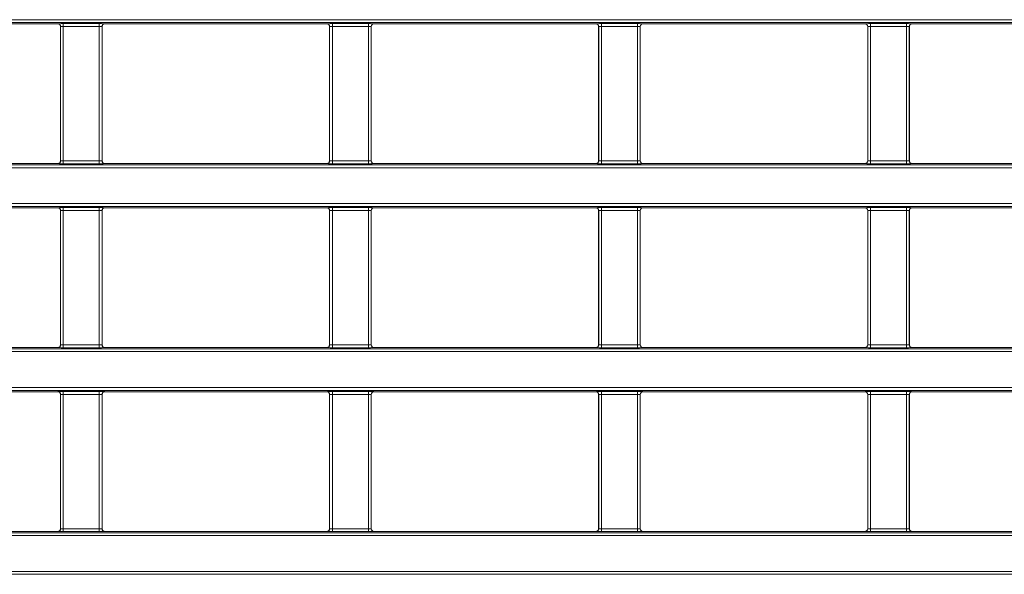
# Model space of a CAD drawing. Header units: millimetres. Extents: x 0 to 1118, y 0 to 864.
# Tile 337 of 390: x 488 to 505, y 629 to 639. Entities that reach past the tile are written whole.
import ezdxf

# ---------------------------------------------------------------- set-up
doc = ezdxf.new("R2010")
doc.units = ezdxf.units.MM

msp = doc.modelspace()

# ---------------------------------------------------------------- linework, layer by layer
at = {"color": 9, "linetype": 'Continuous', "lineweight": 0}
for p, q in [((470.0133, 639.0456), (609.6392, 639.0456)), ((609.6392, 638.9956), (470.0133, 638.9956)), ((488.2111, 638.9699), (488.2129, 638.9716)), ((488.2629, 638.9216), (488.2611, 638.9199)), ((488.2629, 636.4852), (488.2629, 638.9216)), ((488.3129, 638.9733), (488.9646, 638.9733)), ((488.3129, 638.9233), (488.3129, 638.9733)), ((488.9646, 638.9233), (488.3129, 638.9233)), ((488.3129, 638.9233), (488.3129, 636.4835)), ((488.9646, 638.9233), (488.9646, 638.9733)), ((488.9646, 636.4835), (488.9646, 638.9233)), ((489.0146, 638.9216), (489.0146, 636.4852)), ((489.0164, 638.9199), (489.0146, 638.9216)), ((489.0646, 638.9716), (489.0663, 638.9699)), ((493.0861, 638.9699), (493.0879, 638.9716)), ((493.1379, 638.9216), (493.1361, 638.9199)), ((493.1379, 636.4852), (493.1379, 638.9216)), ((493.1879, 638.9733), (493.8396, 638.9733)), ((493.1879, 638.9233), (493.1879, 638.9733)), ((493.8396, 638.9233), (493.1879, 638.9233)), ((493.1879, 638.9233), (493.1879, 636.4835)), ((493.8396, 638.9233), (493.8396, 638.9733)), ((493.8396, 636.4835), (493.8396, 638.9233)), ((493.8896, 638.9216), (493.8896, 636.4852)), ((493.8914, 638.9199), (493.8896, 638.9216)), ((493.9396, 638.9716), (493.9413, 638.9699)), ((497.9611, 638.9699), (497.9629, 638.9716)), ((498.0129, 638.9216), (498.0111, 638.9199)), ((498.0129, 636.4852), (498.0129, 638.9216)), ((498.0629, 638.9733), (498.7146, 638.9733)), ((498.0629, 638.9233), (498.0629, 638.9733)), ((498.7146, 638.9233), (498.0629, 638.9233)), ((498.0629, 638.9233), (498.0629, 636.4835)), ((498.7146, 638.9233), (498.7146, 638.9733)), ((498.7146, 636.4835), (498.7146, 638.9233)), ((498.7646, 638.9216), (498.7646, 636.4852)), ((498.7664, 638.9199), (498.7646, 638.9216)), ((498.8146, 638.9716), (498.8163, 638.9699)), ((502.8361, 638.9699), (502.8379, 638.9716)), ((502.8879, 638.9216), (502.8861, 638.9199)), ((502.8879, 636.4852), (502.8879, 638.9216)), ((502.9379, 638.9733), (503.5896, 638.9733)), ((502.9379, 638.9233), (502.9379, 638.9733)), ((503.5896, 638.9233), (502.9379, 638.9233)), ((502.9379, 638.9233), (502.9379, 636.4835)), ((503.5896, 638.9233), (503.5896, 638.9733)), ((503.5896, 636.4835), (503.5896, 638.9233)), ((503.6396, 638.9216), (503.6396, 636.4852)), ((503.6414, 638.9199), (503.6396, 638.9216)), ((503.6896, 638.9716), (503.6913, 638.9699)), ((470.0133, 636.4112), (609.6392, 636.4112)), ((609.6392, 636.3612), (470.0133, 636.3612)), ((488.2129, 636.4352), (488.2111, 636.437)), ((488.2611, 636.487), (488.2629, 636.4852)), ((488.3129, 636.4335), (488.3129, 636.4835)), ((488.3129, 636.4835), (488.9646, 636.4835)), ((488.9646, 636.4335), (488.3129, 636.4335)), ((488.9646, 636.4335), (488.9646, 636.4835)), ((489.0146, 636.4852), (489.0164, 636.487)), ((489.0663, 636.437), (489.0646, 636.4352)), ((493.0879, 636.4352), (493.0861, 636.437)), ((493.1361, 636.487), (493.1379, 636.4852)), ((493.1879, 636.4335), (493.1879, 636.4835)), ((493.1879, 636.4835), (493.8396, 636.4835)), ((493.8396, 636.4335), (493.1879, 636.4335)), ((493.8396, 636.4335), (493.8396, 636.4835)), ((493.8896, 636.4852), (493.8914, 636.487)), ((493.9413, 636.437), (493.9396, 636.4352)), ((497.9629, 636.4352), (497.9611, 636.437)), ((498.0111, 636.487), (498.0129, 636.4852)), ((498.0629, 636.4335), (498.0629, 636.4835)), ((498.0629, 636.4835), (498.7146, 636.4835)), ((498.7146, 636.4335), (498.0629, 636.4335)), ((498.7146, 636.4335), (498.7146, 636.4835)), ((498.7646, 636.4852), (498.7664, 636.487)), ((498.8163, 636.437), (498.8146, 636.4352)), ((502.8379, 636.4352), (502.8361, 636.437)), ((502.8861, 636.487), (502.8879, 636.4852)), ((502.9379, 636.4335), (502.9379, 636.4835)), ((502.9379, 636.4835), (503.5896, 636.4835)), ((503.5896, 636.4335), (502.9379, 636.4335)), ((503.5896, 636.4335), (503.5896, 636.4835)), ((503.6396, 636.4852), (503.6414, 636.487)), ((503.6913, 636.437), (503.6896, 636.4352)), ((470.0133, 635.7095), (609.6392, 635.7095)), ((609.6392, 635.6595), (470.0133, 635.6595)), ((488.2111, 635.6337), (488.2129, 635.6355)), ((488.3129, 635.6372), (488.9646, 635.6372)), ((488.3129, 635.6372), (488.3129, 635.5872)), ((488.9646, 635.6372), (488.9646, 635.5872)), ((489.0646, 635.6355), (489.0663, 635.6337)), ((493.0861, 635.6337), (493.0879, 635.6355)), ((493.1879, 635.6372), (493.8396, 635.6372)), ((493.1879, 635.6372), (493.1879, 635.5872)), ((493.8396, 635.6372), (493.8396, 635.5872)), ((493.9396, 635.6355), (493.9413, 635.6337)), ((497.9611, 635.6337), (497.9629, 635.6355)), ((498.0629, 635.6372), (498.7146, 635.6372)), ((498.0629, 635.6372), (498.0629, 635.5872)), ((498.7146, 635.6372), (498.7146, 635.5872)), ((498.8146, 635.6355), (498.8163, 635.6337)), ((502.8361, 635.6337), (502.8379, 635.6355)), ((502.9379, 635.6372), (503.5896, 635.6372)), ((502.9379, 635.6372), (502.9379, 635.5872)), ((503.5896, 635.6372), (503.5896, 635.5872)), ((503.6896, 635.6355), (503.6913, 635.6337)), ((488.2629, 635.5855), (488.2611, 635.5837)), ((488.2629, 633.1491), (488.2629, 635.5855)), ((488.9646, 635.5872), (488.3129, 635.5872)), ((488.3129, 635.5872), (488.3129, 633.1474)), ((488.9646, 633.1474), (488.9646, 635.5872)), ((489.0146, 635.5855), (489.0146, 633.1491)), ((489.0164, 635.5837), (489.0146, 635.5855)), ((493.1379, 635.5855), (493.1361, 635.5837)), ((493.1379, 633.1491), (493.1379, 635.5855)), ((493.8396, 635.5872), (493.1879, 635.5872)), ((493.1879, 635.5872), (493.1879, 633.1474)), ((493.8396, 633.1474), (493.8396, 635.5872)), ((493.8896, 635.5855), (493.8896, 633.1491)), ((493.8914, 635.5837), (493.8896, 635.5855)), ((498.0129, 635.5855), (498.0111, 635.5837)), ((498.0129, 633.1491), (498.0129, 635.5855)), ((498.7146, 635.5872), (498.0629, 635.5872)), ((498.0629, 635.5872), (498.0629, 633.1474)), ((498.7146, 633.1474), (498.7146, 635.5872)), ((498.7646, 635.5855), (498.7646, 633.1491)), ((498.7664, 635.5837), (498.7646, 635.5855)), ((502.8879, 635.5855), (502.8861, 635.5837)), ((502.8879, 633.1491), (502.8879, 635.5855)), ((503.5896, 635.5872), (502.9379, 635.5872)), ((502.9379, 635.5872), (502.9379, 633.1474)), ((503.5896, 633.1474), (503.5896, 635.5872)), ((503.6396, 635.5855), (503.6396, 633.1491)), ((503.6414, 635.5837), (503.6396, 635.5855)), ((488.2611, 633.1509), (488.2629, 633.1491)), ((488.3129, 633.1474), (488.9646, 633.1474)), ((488.3129, 633.1474), (488.3129, 633.0974)), ((488.9646, 633.1474), (488.9646, 633.0974)), ((489.0146, 633.1491), (489.0164, 633.1509)), ((493.1361, 633.1509), (493.1379, 633.1491)), ((493.1879, 633.1474), (493.1879, 633.0974)), ((493.1879, 633.1474), (493.8396, 633.1474)), ((493.8396, 633.1474), (493.8396, 633.0974)), ((493.8896, 633.1491), (493.8914, 633.1509)), ((498.0111, 633.1509), (498.0129, 633.1491)), ((498.0629, 633.1474), (498.7146, 633.1474)), ((498.0629, 633.1474), (498.0629, 633.0974)), ((498.7146, 633.1474), (498.7146, 633.0974)), ((498.7646, 633.1491), (498.7664, 633.1509)), ((502.8861, 633.1509), (502.8879, 633.1491)), ((502.9379, 633.1474), (503.5896, 633.1474)), ((502.9379, 633.1474), (502.9379, 633.0974)), ((503.5896, 633.1474), (503.5896, 633.0974)), ((503.6396, 633.1491), (503.6414, 633.1509)), ((470.0133, 633.0751), (609.6392, 633.0751)), ((609.6392, 633.0251), (470.0133, 633.0251)), ((488.2129, 633.0991), (488.2111, 633.1009)), ((488.9646, 633.0974), (488.3129, 633.0974)), ((489.0663, 633.1009), (489.0646, 633.0991)), ((493.0879, 633.0991), (493.0861, 633.1009)), ((493.8396, 633.0974), (493.1879, 633.0974)), ((493.9413, 633.1009), (493.9396, 633.0991)), ((497.9629, 633.0991), (497.9611, 633.1009)), ((498.7146, 633.0974), (498.0629, 633.0974)), ((498.8163, 633.1009), (498.8146, 633.0991)), ((502.8379, 633.0991), (502.8361, 633.1009)), ((503.5896, 633.0974), (502.9379, 633.0974)), ((503.6913, 633.1009), (503.6896, 633.0991)), ((470.0133, 632.3734), (609.6392, 632.3734)), ((609.6392, 632.3234), (470.0133, 632.3234)), ((488.2111, 632.2976), (488.2129, 632.2994)), ((488.2629, 632.2494), (488.2611, 632.2476)), ((488.2629, 629.813), (488.2629, 632.2494)), ((488.3129, 632.3011), (488.9646, 632.3011)), ((488.3129, 632.2511), (488.3129, 632.3011)), ((488.9646, 632.2511), (488.3129, 632.2511)), ((488.3129, 632.2511), (488.3129, 629.8113)), ((488.9646, 632.2511), (488.9646, 632.3011)), ((488.9646, 629.8113), (488.9646, 632.2511)), ((489.0146, 632.2494), (489.0146, 629.813)), ((489.0164, 632.2476), (489.0146, 632.2494)), ((489.0646, 632.2994), (489.0663, 632.2976)), ((493.0861, 632.2976), (493.0879, 632.2994)), ((493.1379, 632.2494), (493.1361, 632.2476)), ((493.1379, 629.813), (493.1379, 632.2494)), ((493.1879, 632.3011), (493.8396, 632.3011)), ((493.1879, 632.2511), (493.1879, 632.3011)), ((493.8396, 632.2511), (493.1879, 632.2511)), ((493.1879, 632.2511), (493.1879, 629.8113)), ((493.8396, 632.2511), (493.8396, 632.3011)), ((493.8396, 629.8113), (493.8396, 632.2511)), ((493.8896, 632.2494), (493.8896, 629.813)), ((493.8914, 632.2476), (493.8896, 632.2494)), ((493.9396, 632.2994), (493.9413, 632.2976)), ((497.9611, 632.2976), (497.9629, 632.2994)), ((498.0129, 632.2494), (498.0111, 632.2476)), ((498.0129, 629.813), (498.0129, 632.2494)), ((498.0629, 632.3011), (498.7146, 632.3011)), ((498.0629, 632.2511), (498.0629, 632.3011)), ((498.7146, 632.2511), (498.0629, 632.2511)), ((498.0629, 632.2511), (498.0629, 629.8113)), ((498.7146, 632.2511), (498.7146, 632.3011)), ((498.7146, 629.8113), (498.7146, 632.2511)), ((498.7646, 632.2494), (498.7646, 629.813)), ((498.7664, 632.2476), (498.7646, 632.2494)), ((498.8146, 632.2994), (498.8163, 632.2976)), ((502.8361, 632.2976), (502.8379, 632.2994)), ((502.8879, 632.2494), (502.8861, 632.2476)), ((502.8879, 629.813), (502.8879, 632.2494)), ((502.9379, 632.3011), (503.5896, 632.3011)), ((502.9379, 632.2511), (502.9379, 632.3011)), ((503.5896, 632.2511), (502.9379, 632.2511)), ((502.9379, 632.2511), (502.9379, 629.8113)), ((503.5896, 632.2511), (503.5896, 632.3011)), ((503.5896, 629.8113), (503.5896, 632.2511)), ((503.6396, 632.2494), (503.6396, 629.813)), ((503.6414, 632.2476), (503.6396, 632.2494)), ((503.6896, 632.2994), (503.6913, 632.2976)), ((470.0133, 629.739), (609.6392, 629.739)), ((488.2129, 629.763), (488.2111, 629.7648)), ((488.2611, 629.8147), (488.2629, 629.813)), ((488.3129, 629.7613), (488.3129, 629.8113)), ((488.3129, 629.8113), (488.9646, 629.8113)), ((488.9646, 629.7613), (488.3129, 629.7613)), ((488.9646, 629.7613), (488.9646, 629.8113)), ((489.0146, 629.813), (489.0164, 629.8147)), ((489.0663, 629.7648), (489.0646, 629.763)), ((493.0879, 629.763), (493.0861, 629.7648)), ((493.1361, 629.8147), (493.1379, 629.813)), ((493.1879, 629.7613), (493.1879, 629.8113)), ((493.1879, 629.8113), (493.8396, 629.8113)), ((493.8396, 629.7613), (493.1879, 629.7613)), ((493.8396, 629.7613), (493.8396, 629.8113)), ((493.8896, 629.813), (493.8914, 629.8147)), ((493.9413, 629.7648), (493.9396, 629.763)), ((497.9629, 629.763), (497.9611, 629.7648)), ((498.0111, 629.8147), (498.0129, 629.813)), ((498.0629, 629.7613), (498.0629, 629.8113)), ((498.0629, 629.8113), (498.7146, 629.8113)), ((498.7146, 629.7613), (498.0629, 629.7613)), ((498.7146, 629.7613), (498.7146, 629.8113)), ((498.7646, 629.813), (498.7664, 629.8147)), ((498.8163, 629.7648), (498.8146, 629.763)), ((502.8379, 629.763), (502.8361, 629.7648)), ((502.8861, 629.8147), (502.8879, 629.813)), ((502.9379, 629.7613), (502.9379, 629.8113)), ((502.9379, 629.8113), (503.5896, 629.8113)), ((503.5896, 629.7613), (502.9379, 629.7613)), ((503.5896, 629.7613), (503.5896, 629.8113)), ((503.6396, 629.813), (503.6414, 629.8147)), ((503.6913, 629.7648), (503.6896, 629.763)), ((609.6392, 629.689), (470.0133, 629.689)), ((470.0133, 629.0373), (609.6392, 629.0373)), ((609.6392, 628.9873), (470.0133, 628.9873))]:
    msp.add_line(p, q, dxfattribs=at)
at = {"color": 7, "linetype": 'Continuous', "lineweight": 15}
for p, q in [((484.1913, 638.9699), (488.2111, 638.9699)), ((488.2611, 638.9199), (488.2611, 636.487)), ((489.0164, 636.487), (489.0164, 638.9199)), ((489.0663, 638.9699), (493.0861, 638.9699)), ((493.1361, 638.9199), (493.1361, 636.487)), ((493.8914, 636.487), (493.8914, 638.9199)), ((493.9413, 638.9699), (497.9611, 638.9699)), ((498.0111, 638.9199), (498.0111, 636.487)), ((498.7664, 636.487), (498.7664, 638.9199)), ((498.8163, 638.9699), (502.8361, 638.9699)), ((502.8861, 638.9199), (502.8861, 636.487)), ((503.6414, 636.487), (503.6414, 638.9199)), ((503.6913, 638.9699), (507.7111, 638.9699)), ((484.1913, 636.437), (488.2111, 636.437)), ((489.0663, 636.437), (493.0861, 636.437)), ((493.9413, 636.437), (497.9611, 636.437)), ((498.8163, 636.437), (502.8361, 636.437)), ((503.6913, 636.437), (507.7111, 636.437)), ((484.1913, 635.6337), (488.2111, 635.6337)), ((489.0663, 635.6337), (493.0861, 635.6337)), ((493.9413, 635.6337), (497.9611, 635.6337)), ((498.8163, 635.6337), (502.8361, 635.6337)), ((503.6913, 635.6337), (507.7111, 635.6337)), ((488.2611, 635.5837), (488.2611, 633.1509)), ((489.0164, 633.1509), (489.0164, 635.5837)), ((493.1361, 635.5837), (493.1361, 633.1509)), ((493.8914, 633.1509), (493.8914, 635.5837)), ((498.0111, 635.5837), (498.0111, 633.1509)), ((498.7664, 633.1509), (498.7664, 635.5837)), ((502.8861, 635.5837), (502.8861, 633.1509)), ((503.6414, 633.1509), (503.6414, 635.5837)), ((484.1913, 633.1009), (488.2111, 633.1009)), ((489.0663, 633.1009), (493.0861, 633.1009)), ((493.9413, 633.1009), (497.9611, 633.1009)), ((498.8163, 633.1009), (502.8361, 633.1009)), ((503.6913, 633.1009), (507.7111, 633.1009)), ((484.1913, 632.2976), (488.2111, 632.2976)), ((488.2611, 632.2476), (488.2611, 629.8147)), ((489.0164, 629.8147), (489.0164, 632.2476)), ((489.0663, 632.2976), (493.0861, 632.2976)), ((493.1361, 632.2476), (493.1361, 629.8147)), ((493.8914, 629.8147), (493.8914, 632.2476)), ((493.9413, 632.2976), (497.9611, 632.2976)), ((498.0111, 632.2476), (498.0111, 629.8147)), ((498.7664, 629.8147), (498.7664, 632.2476)), ((498.8163, 632.2976), (502.8361, 632.2976)), ((502.8861, 632.2476), (502.8861, 629.8147)), ((503.6414, 629.8147), (503.6414, 632.2476)), ((503.6913, 632.2976), (507.7111, 632.2976)), ((484.1913, 629.7648), (488.2111, 629.7648)), ((489.0663, 629.7648), (493.0861, 629.7648)), ((493.9413, 629.7648), (497.9611, 629.7648)), ((498.8163, 629.7648), (502.8361, 629.7648)), ((503.6913, 629.7648), (507.7111, 629.7648))]:
    msp.add_line(p, q, dxfattribs=at)
at = {"color": 9, "linetype": 'Continuous', "lineweight": 0}
for centre, start, end in [((488.2129, 638.9216), 0.02044, 89.97956), ((489.0646, 638.9216), 90.02044, 179.97956), ((493.0879, 638.9216), 0.02044, 89.97956), ((493.9396, 638.9216), 90.02044, 179.97956), ((497.9629, 638.9216), 0.02044, 89.97956), ((498.8146, 638.9216), 90.02044, 179.97956), ((502.8379, 638.9216), 0.02044, 89.97956), ((503.6896, 638.9216), 90.02044, 179.97956), ((488.2129, 636.4852), 270.02044, 359.97956), ((489.0646, 636.4852), 180.02044, 269.97956), ((493.0879, 636.4852), 270.02044, 359.97956), ((493.9396, 636.4852), 180.02044, 269.97956), ((497.9629, 636.4852), 270.02044, 359.97956), ((498.8146, 636.4852), 180.02044, 269.97956), ((502.8379, 636.4852), 270.02044, 359.97956), ((503.6896, 636.4852), 180.02044, 269.97956), ((488.2129, 635.5855), 0.02044, 89.97956), ((489.0646, 635.5855), 90.02044, 179.97956), ((493.0879, 635.5855), 0.02044, 89.97956), ((493.9396, 635.5855), 90.02044, 179.97956), ((497.9629, 635.5855), 0.02044, 89.97956), ((498.8146, 635.5855), 90.02044, 179.97956), ((502.8379, 635.5855), 0.02044, 89.97956), ((503.6896, 635.5855), 90.02044, 179.97956), ((488.2129, 633.1491), 270.02044, 359.97956), ((489.0646, 633.1491), 180.02044, 269.97956), ((493.0879, 633.1491), 270.02044, 359.97956), ((493.9396, 633.1491), 180.02044, 269.97956), ((497.9629, 633.1491), 270.02044, 359.97956), ((498.8146, 633.1491), 180.02044, 269.97956), ((502.8379, 633.1491), 270.02044, 359.97956), ((503.6896, 633.1491), 180.02044, 269.97956), ((488.2129, 632.2494), 0.02044, 89.97956), ((489.0646, 632.2494), 90.02044, 179.97956), ((493.0879, 632.2494), 0.02044, 89.97956), ((493.9396, 632.2494), 90.02044, 179.97956), ((497.9629, 632.2494), 0.02044, 89.97956), ((498.8146, 632.2494), 90.02044, 179.97956), ((502.8379, 632.2494), 0.02044, 89.97956), ((503.6896, 632.2494), 90.02044, 179.97956), ((488.2129, 629.813), 270.02044, 359.97956), ((489.0646, 629.813), 180.02044, 269.97956), ((493.0879, 629.813), 270.02044, 359.97956), ((493.9396, 629.813), 180.02044, 269.97956), ((497.9629, 629.813), 270.02044, 359.97956), ((498.8146, 629.813), 180.02044, 269.97956), ((502.8379, 629.813), 270.02044, 359.97956), ((503.6896, 629.813), 180.02044, 269.97956)]:
    msp.add_arc(centre, 0.05, start, end, dxfattribs=at)
at = {"color": 7, "linetype": 'Continuous', "lineweight": 15}
for centre, major_axis, start_param, end_param in [((488.2111, 638.9198), (0.0354, 0.0354), 5.4979394, 7.0684312), ((489.0664, 638.9198), (0.0354, -0.0354), 2.3563468, 3.9268385), ((493.0861, 638.9198), (0.0354, 0.0354), 5.4979394, 7.0684312), ((493.9414, 638.9198), (0.0354, -0.0354), 2.3563468, 3.9268385), ((497.9611, 638.9198), (0.0354, 0.0354), 5.4979394, 7.0684312), ((498.8164, 638.9198), (0.0354, -0.0354), 2.3563468, 3.9268385), ((502.8361, 638.9198), (0.0354, 0.0354), 5.4979394, 7.0684312), ((503.6914, 638.9198), (0.0354, -0.0354), 2.3563468, 3.9268385), ((488.2111, 636.487), (0.0354, -0.0354), 5.4979394, 7.0684312), ((489.0664, 636.487), (0.0354, 0.0354), 2.3563468, 3.9268385), ((493.0861, 636.487), (0.0354, -0.0354), 5.4979394, 7.0684312), ((493.9414, 636.487), (0.0354, 0.0354), 2.3563468, 3.9268385), ((497.9611, 636.487), (0.0354, -0.0354), 5.4979394, 7.0684312), ((498.8164, 636.487), (0.0354, 0.0354), 2.3563468, 3.9268385), ((502.8361, 636.487), (0.0354, -0.0354), 5.4979394, 7.0684312), ((503.6914, 636.487), (0.0354, 0.0354), 2.3563468, 3.9268385), ((488.2111, 635.5837), (0.0354, 0.0354), 5.4979394, 7.0684312), ((489.0664, 635.5837), (0.0354, -0.0354), 2.3563468, 3.9268385), ((493.0861, 635.5837), (0.0354, 0.0354), 5.4979394, 7.0684312), ((493.9414, 635.5837), (0.0354, -0.0354), 2.3563468, 3.9268385), ((497.9611, 635.5837), (0.0354, 0.0354), 5.4979394, 7.0684312), ((498.8164, 635.5837), (0.0354, -0.0354), 2.3563468, 3.9268385), ((502.8361, 635.5837), (0.0354, 0.0354), 5.4979394, 7.0684312), ((503.6914, 635.5837), (0.0354, -0.0354), 2.3563468, 3.9268385), ((488.2111, 633.1509), (-0.0354, 0.0354), 2.3563468, 3.9268385), ((489.0664, 633.1509), (-0.0354, -0.0354), 5.4979394, 7.0684312), ((493.0861, 633.1509), (-0.0354, 0.0354), 2.3563468, 3.9268385), ((493.9414, 633.1509), (-0.0354, -0.0354), 5.4979394, 7.0684312), ((497.9611, 633.1509), (-0.0354, 0.0354), 2.3563468, 3.9268385), ((498.8164, 633.1509), (-0.0354, -0.0354), 5.4979394, 7.0684312), ((502.8361, 633.1509), (-0.0354, 0.0354), 2.3563468, 3.9268385), ((503.6914, 633.1509), (-0.0354, -0.0354), 5.4979394, 7.0684312), ((488.2111, 632.2476), (-0.0354, -0.0354), 2.3563468, 3.9268385), ((489.0664, 632.2476), (-0.0354, 0.0354), 5.4979394, 7.0684312), ((493.0861, 632.2476), (-0.0354, -0.0354), 2.3563468, 3.9268385), ((493.9414, 632.2476), (-0.0354, 0.0354), 5.4979394, 7.0684312), ((497.9611, 632.2476), (-0.0354, -0.0354), 2.3563468, 3.9268385), ((498.8164, 632.2476), (-0.0354, 0.0354), 5.4979394, 7.0684312), ((502.8361, 632.2476), (-0.0354, -0.0354), 2.3563468, 3.9268385), ((503.6914, 632.2476), (-0.0354, 0.0354), 5.4979394, 7.0684312), ((488.2111, 629.8148), (-0.0354, 0.0354), 2.3563468, 3.9268385), ((489.0664, 629.8148), (-0.0354, -0.0354), 5.4979394, 7.0684312), ((493.0861, 629.8148), (-0.0354, 0.0354), 2.3563468, 3.9268385), ((493.9414, 629.8148), (-0.0354, -0.0354), 5.4979394, 7.0684312), ((497.9611, 629.8148), (-0.0354, 0.0354), 2.3563468, 3.9268385), ((498.8164, 629.8148), (-0.0354, -0.0354), 5.4979394, 7.0684312), ((502.8361, 629.8148), (-0.0354, 0.0354), 2.3563468, 3.9268385), ((503.6914, 629.8148), (-0.0354, -0.0354), 5.4979394, 7.0684312)]:
    msp.add_ellipse(centre, major_axis=major_axis, ratio=0.9996955, start_param=start_param, end_param=end_param, dxfattribs=at)
at = {"color": 9, "linetype": 'Continuous', "lineweight": 0}
for centre, major_axis, ratio, start_param, end_param in [((488.3129, 638.9716), (0.1, 0), 0.0174551, 1.5707963, 3.1241394), ((488.3129, 638.9216), (0.05, 0), 0.0349101, 1.5707963, 3.1241394), ((488.9646, 638.9716), (0.1, 0), 0.0174551, 0.0174533, 1.5707963), ((488.9646, 638.9216), (0.05, 0), 0.0349101, 0.0174533, 1.5707963), ((493.1879, 638.9716), (0.1, 0), 0.0174551, 1.5707963, 3.1241394), ((493.1879, 638.9216), (0.05, 0), 0.0349101, 1.5707963, 3.1241394), ((493.8396, 638.9716), (0.1, 0), 0.0174551, 0.0174533, 1.5707963), ((493.8396, 638.9216), (0.05, 0), 0.0349101, 0.0174533, 1.5707963), ((498.0629, 638.9716), (0.1, 0), 0.0174551, 1.5707963, 3.1241394), ((498.0629, 638.9216), (0.05, 0), 0.0349101, 1.5707963, 3.1241394), ((498.7146, 638.9716), (0.1, 0), 0.0174551, 0.0174533, 1.5707963), ((498.7146, 638.9216), (0.05, 0), 0.0349101, 0.0174533, 1.5707963), ((502.9379, 638.9716), (0.1, 0), 0.0174551, 1.5707963, 3.1241394), ((502.9379, 638.9216), (0.05, 0), 0.0349101, 1.5707963, 3.1241394), ((503.5896, 638.9716), (0.1, 0), 0.0174551, 0.0174533, 1.5707963), ((503.5896, 638.9216), (0.05, 0), 0.0349101, 0.0174533, 1.5707963), ((488.3129, 636.4352), (0.1, 0), 0.0174551, 3.1590459, 4.712389), ((488.3129, 636.4852), (0.05, 0), 0.0349101, 3.1590459, 4.712389), ((488.9646, 636.4852), (0.05, 0), 0.0349101, 4.712389, 6.265732), ((488.9646, 636.4352), (0.1, 0), 0.0174551, 4.712389, 6.265732), ((493.1879, 636.4352), (0.1, 0), 0.0174551, 3.1590459, 4.712389), ((493.1879, 636.4852), (0.05, 0), 0.0349101, 3.1590459, 4.712389), ((493.8396, 636.4852), (0.05, 0), 0.0349101, 4.712389, 6.265732), ((493.8396, 636.4352), (0.1, 0), 0.0174551, 4.712389, 6.265732), ((498.0629, 636.4352), (0.1, 0), 0.0174551, 3.1590459, 4.712389), ((498.0629, 636.4852), (0.05, 0), 0.0349101, 3.1590459, 4.712389), ((498.7146, 636.4852), (0.05, 0), 0.0349101, 4.712389, 6.265732), ((498.7146, 636.4352), (0.1, 0), 0.0174551, 4.712389, 6.265732), ((502.9379, 636.4352), (0.1, 0), 0.0174551, 3.1590459, 4.712389), ((502.9379, 636.4852), (0.05, 0), 0.0349101, 3.1590459, 4.712389), ((503.5896, 636.4852), (0.05, 0), 0.0349101, 4.712389, 6.265732), ((503.5896, 636.4352), (0.1, 0), 0.0174551, 4.712389, 6.265732), ((488.3129, 635.6355), (0.1, 0), 0.0174551, 1.5707963, 3.1241394), ((488.9646, 635.6355), (0.1, 0), 0.0174551, 0.0174533, 1.5707963), ((493.1879, 635.6355), (0.1, 0), 0.0174551, 1.5707963, 3.1241394), ((493.8396, 635.6355), (0.1, 0), 0.0174551, 0.0174533, 1.5707963), ((498.0629, 635.6355), (0.1, 0), 0.0174551, 1.5707963, 3.1241394), ((498.7146, 635.6355), (0.1, 0), 0.0174551, 0.0174533, 1.5707963), ((502.9379, 635.6355), (0.1, 0), 0.0174551, 1.5707963, 3.1241394), ((503.5896, 635.6355), (0.1, 0), 0.0174551, 0.0174533, 1.5707963), ((488.3129, 635.5855), (0.05, 0), 0.0349101, 1.5707963, 3.1241394), ((488.9646, 635.5855), (0.05, 0), 0.0349101, 0.0174533, 1.5707963), ((493.1879, 635.5855), (0.05, 0), 0.0349101, 1.5707963, 3.1241394), ((493.8396, 635.5855), (0.05, 0), 0.0349101, 0.0174533, 1.5707963), ((498.0629, 635.5855), (0.05, 0), 0.0349101, 1.5707963, 3.1241394), ((498.7146, 635.5855), (0.05, 0), 0.0349101, 0.0174533, 1.5707963), ((502.9379, 635.5855), (0.05, 0), 0.0349101, 1.5707963, 3.1241394), ((503.5896, 635.5855), (0.05, 0), 0.0349101, 0.0174533, 1.5707963), ((488.3129, 633.1491), (0.05, 0), 0.0349101, 3.1590459, 4.712389), ((488.9646, 633.1491), (0.05, 0), 0.0349101, 4.712389, 6.265732), ((493.1879, 633.1491), (0.05, 0), 0.0349101, 3.1590459, 4.712389), ((493.8396, 633.1491), (0.05, 0), 0.0349101, 4.712389, 6.265732), ((498.0629, 633.1491), (0.05, 0), 0.0349101, 3.1590459, 4.712389), ((498.7146, 633.1491), (0.05, 0), 0.0349101, 4.712389, 6.265732), ((502.9379, 633.1491), (0.05, 0), 0.0349101, 3.1590459, 4.712389), ((503.5896, 633.1491), (0.05, 0), 0.0349101, 4.712389, 6.265732), ((488.3129, 633.0991), (0.1, 0), 0.0174551, 3.1590459, 4.712389), ((488.9646, 633.0991), (0.1, 0), 0.0174551, 4.712389, 6.265732), ((493.1879, 633.0991), (0.1, 0), 0.0174551, 3.1590459, 4.712389), ((493.8396, 633.0991), (0.1, 0), 0.0174551, 4.712389, 6.265732), ((498.0629, 633.0991), (0.1, 0), 0.0174551, 3.1590459, 4.712389), ((498.7146, 633.0991), (0.1, 0), 0.0174551, 4.712389, 6.265732), ((502.9379, 633.0991), (0.1, 0), 0.0174551, 3.1590459, 4.712389), ((503.5896, 633.0991), (0.1, 0), 0.0174551, 4.712389, 6.265732), ((488.3129, 632.2994), (0.1, 0), 0.0174551, 1.5707963, 3.1241394), ((488.3129, 632.2494), (0.05, 0), 0.0349101, 1.5707963, 3.1241394), ((488.9646, 632.2994), (0.1, 0), 0.0174551, 0.0174533, 1.5707963), ((488.9646, 632.2494), (0.05, 0), 0.0349101, 0.0174533, 1.5707963), ((493.1879, 632.2994), (0.1, 0), 0.0174551, 1.5707963, 3.1241394), ((493.1879, 632.2494), (0.05, 0), 0.0349101, 1.5707963, 3.1241394), ((493.8396, 632.2994), (0.1, 0), 0.0174551, 0.0174533, 1.5707963), ((493.8396, 632.2494), (0.05, 0), 0.0349101, 0.0174533, 1.5707963), ((498.0629, 632.2994), (0.1, 0), 0.0174551, 1.5707963, 3.1241394), ((498.0629, 632.2494), (0.05, 0), 0.0349101, 1.5707963, 3.1241394), ((498.7146, 632.2994), (0.1, 0), 0.0174551, 0.0174533, 1.5707963), ((498.7146, 632.2494), (0.05, 0), 0.0349101, 0.0174533, 1.5707963), ((502.9379, 632.2994), (0.1, 0), 0.0174551, 1.5707963, 3.1241394), ((502.9379, 632.2494), (0.05, 0), 0.0349101, 1.5707963, 3.1241394), ((503.5896, 632.2994), (0.1, 0), 0.0174551, 0.0174533, 1.5707963), ((503.5896, 632.2494), (0.05, 0), 0.0349101, 0.0174533, 1.5707963), ((488.3129, 629.763), (0.1, 0), 0.0174551, 3.1590459, 4.712389), ((488.3129, 629.813), (0.05, 0), 0.0349101, 3.1590459, 4.712389), ((488.9646, 629.813), (0.05, 0), 0.0349101, 4.712389, 6.265732), ((488.9646, 629.763), (0.1, 0), 0.0174551, 4.712389, 6.265732), ((493.1879, 629.763), (0.1, 0), 0.0174551, 3.1590459, 4.712389), ((493.1879, 629.813), (0.05, 0), 0.0349101, 3.1590459, 4.712389), ((493.8396, 629.813), (0.05, 0), 0.0349101, 4.712389, 6.265732), ((493.8396, 629.763), (0.1, 0), 0.0174551, 4.712389, 6.265732), ((498.0629, 629.763), (0.1, 0), 0.0174551, 3.1590459, 4.712389), ((498.0629, 629.813), (0.05, 0), 0.0349101, 3.1590459, 4.712389), ((498.7146, 629.813), (0.05, 0), 0.0349101, 4.712389, 6.265732), ((498.7146, 629.763), (0.1, 0), 0.0174551, 4.712389, 6.265732), ((502.9379, 629.763), (0.1, 0), 0.0174551, 3.1590459, 4.712389), ((502.9379, 629.813), (0.05, 0), 0.0349101, 3.1590459, 4.712389), ((503.5896, 629.813), (0.05, 0), 0.0349101, 4.712389, 6.265732), ((503.5896, 629.763), (0.1, 0), 0.0174551, 4.712389, 6.265732)]:
    msp.add_ellipse(centre, major_axis=major_axis, ratio=ratio, start_param=start_param, end_param=end_param, dxfattribs=at)

doc.saveas('drawing.dxf')
